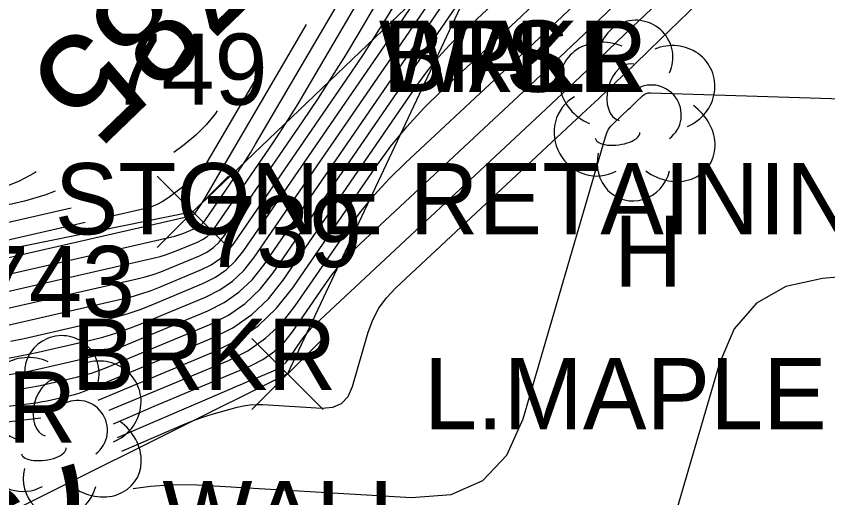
# Model space of a CAD drawing. Extents: x 1650836 to 1652450, y 332578 to 333908.
# Drawn here: x 1652100.04 to 1652122.81, y 332713.58 to 332727.09 of the extents above; entities that cross this region are included whole.
import ezdxf

# ---------------------------------------------------------------- set-up
doc = ezdxf.new("R2010")
doc.units = 0
for name, color, linetype in [('L_A', 7, 'Continuous'), ('L_C', 7, 'Continuous'), ('L_I', 7, 'Continuous'), ('L_TIC', 7, 'Continuous'), ('LAWE', 7, 'Continuous'), ('LSOGCMA', 7, 'Continuous'), ('LSOGCMA_T', 7, 'Continuous'), ('LSOGCMI', 7, 'Continuous'), ('LTD', 7, 'Continuous'), ('LW', 7, 'Continuous')]:
    doc.layers.add(name, color=color, linetype=linetype)

msp = doc.modelspace()

# ---------------------------------------------------------------- linework, layer by layer
at = {"layer": 'L_TIC'}
for points in [[(1652104.001, 332720.607), (1652106.001, 332722.607)], [(1652106.001, 332720.607), (1652104.001, 332722.607)], [(1652106.656, 332716.052), (1652108.656, 332718.052)], [(1652108.656, 332716.052), (1652106.656, 332718.052)]]:
    msp.add_lwpolyline(points, dxfattribs=at)
at = {"layer": 'LAWE'}
msp.add_lwpolyline([(1652113.729, 332729.971), (1652105.001, 332721.607), (1652097.708, 332720.127), (1652089.433, 332715.148), (1652085.656, 332707.437), (1652080.101, 332708.542), (1652073.451, 332709.446), (1652072.158, 332720.813), (1652060.852, 332721.144), (1652052.615, 332711.419), (1652043.802, 332704.554), (1652032.724, 332702.068), (1652025.188, 332702.458), (1652014.024, 332714.079), (1651995.915, 332712.612)], dxfattribs=at)
at = {"layer": 'LSOGCMA'}
for points in [[(1652099.883, 332717.97), (1652100.268, 332718.052), (1652102.456, 332718.552), (1652102.824, 332718.644), (1652103.187, 332718.752), (1652103.545, 332718.875), (1652103.898, 332719.014), (1652105.3, 332719.599), (1652105.634, 332719.766), (1652105.933, 332719.975), (1652106.199, 332720.225), (1652106.431, 332720.518), (1652110.895, 332727.02), (1652111.128, 332727.366)], [(1652103.328, 332713.835), (1652103.812, 332713.907), (1652104.464, 332713.95), (1652105.123, 332713.938), (1652111.133, 332713.584), (1652112.245, 332713.668), (1652113.137, 332714.064), (1652113.809, 332714.772), (1652114.262, 332715.791), (1652116.57, 332723.71), (1652116.61, 332723.818), (1652116.662, 332723.919), (1652116.728, 332724.011), (1652116.807, 332724.095), (1652117.224, 332724.484), (1652117.273, 332724.53), (1652117.322, 332724.576), (1652117.37, 332724.622), (1652117.418, 332724.669), (1652117.611, 332724.856), (1652117.661, 332724.897), (1652117.717, 332724.925), (1652117.776, 332724.941), (1652117.841, 332724.945), (1652137.858, 332724.319)]]:
    msp.add_lwpolyline(points, dxfattribs=at)
at = {"layer": 'LSOGCMI'}
for points in [[(1652102.653, 332716.037), (1652105.978, 332717.425), (1652106.537, 332717.705), (1652107.039, 332718.055), (1652107.485, 332718.474), (1652107.873, 332718.964), (1652109.314, 332721.063), (1652109.687, 332721.576), (1652110.087, 332722.067), (1652110.512, 332722.535), (1652110.964, 332722.98), (1652114.164, 332725.966), (1652114.851, 332726.61), (1652115.534, 332727.257), (1652116.214, 332727.908), (1652116.892, 332728.562), (1652127.02, 332738.398)], [(1652102.77, 332715.656), (1652103.532, 332715.984), (1652103.912, 332716.147), (1652104.293, 332716.309), (1652104.674, 332716.47), (1652105.055, 332716.63), (1652106.619, 332717.282), (1652106.964, 332717.455), (1652107.274, 332717.672), (1652107.55, 332717.931), (1652107.79, 332718.234), (1652108.681, 332719.531), (1652108.911, 332719.849), (1652109.158, 332720.152), (1652109.422, 332720.441), (1652109.701, 332720.717), (1652114.271, 332724.981), (1652115.127, 332725.784), (1652115.978, 332726.59), (1652116.825, 332727.401), (1652117.669, 332728.216), (1652125.846, 332736.157)], [(1652102.339, 332716.315), (1652105.587, 332717.671), (1652106.241, 332717.998), (1652106.828, 332718.408), (1652107.349, 332718.899), (1652107.804, 332719.472), (1652110.138, 332722.873), (1652110.555, 332723.445), (1652111.001, 332723.993), (1652111.476, 332724.515), (1652111.98, 332725.012), (1652114.057, 332726.95), (1652114.575, 332727.436), (1652115.09, 332727.924), (1652115.603, 332728.415), (1652116.114, 332728.909), (1652123.29, 332735.877)], [(1652102.888, 332715.27), (1652106.078, 332716.644), (1652106.224, 332716.706), (1652106.369, 332716.768), (1652106.515, 332716.829), (1652106.661, 332716.89), (1652107.259, 332717.14), (1652107.391, 332717.206), (1652107.51, 332717.289), (1652107.615, 332717.388), (1652107.707, 332717.504), (1652108.048, 332718), (1652108.136, 332718.122), (1652108.23, 332718.238), (1652108.331, 332718.348), (1652108.438, 332718.454), (1652114.602, 332724.206), (1652115.515, 332725.062), (1652116.423, 332725.922), (1652117.327, 332726.787), (1652118.226, 332727.656), (1652121.816, 332731.142), (1652122.758, 332731.9), (1652123.787, 332732.43)], [(1652098.438, 332719.535), (1652104.411, 332720.898), (1652104.496, 332720.92), (1652104.58, 332720.945), (1652104.664, 332720.973), (1652104.745, 332721.006), (1652105.071, 332721.141), (1652105.148, 332721.18), (1652105.218, 332721.229), (1652105.279, 332721.287), (1652105.333, 332721.355), (1652106.167, 332722.57), (1652106.321, 332722.798), (1652106.47, 332723.028), (1652106.616, 332723.262), (1652106.757, 332723.498), (1652110.655, 332730.155)], [(1652098.896, 332719.164), (1652103.922, 332720.312), (1652104.078, 332720.351), (1652104.232, 332720.397), (1652104.384, 332720.449), (1652104.534, 332720.508), (1652105.128, 332720.756), (1652105.27, 332720.827), (1652105.397, 332720.915), (1652105.509, 332721.021), (1652105.608, 332721.145), (1652107.132, 332723.366), (1652107.413, 332723.783), (1652107.686, 332724.204), (1652107.951, 332724.631), (1652108.209, 332725.062), (1652111.173, 332730.124)], [(1652099.353, 332718.794), (1652103.434, 332719.725), (1652103.66, 332719.782), (1652103.884, 332719.848), (1652104.104, 332719.924), (1652104.322, 332720.01), (1652105.185, 332720.37), (1652105.391, 332720.473), (1652105.576, 332720.602), (1652105.739, 332720.756), (1652105.882, 332720.936), (1652108.097, 332724.162), (1652108.505, 332724.768), (1652108.901, 332725.38), (1652109.287, 332726), (1652109.661, 332726.626), (1652111.691, 332730.093)], [(1652099.838, 332717.041), (1652100.137, 332717.089), (1652100.434, 332717.144), (1652100.73, 332717.208), (1652101.913, 332717.478), (1652102.206, 332717.552), (1652102.496, 332717.637), (1652102.782, 332717.736), (1652103.064, 332717.846), (1652105.415, 332718.828), (1652105.876, 332719.059), (1652106.291, 332719.348), (1652106.659, 332719.695), (1652106.98, 332720.099), (1652113.648, 332729.812)], [(1652099.816, 332717.495), (1652100.197, 332717.567), (1652100.577, 332717.648), (1652102.093, 332717.994), (1652102.469, 332718.088), (1652102.84, 332718.199), (1652103.207, 332718.325), (1652103.568, 332718.466), (1652105.357, 332719.213), (1652105.755, 332719.413), (1652106.112, 332719.661), (1652106.429, 332719.96), (1652106.706, 332720.309), (1652112.362, 332728.548)], [(1652095.776, 332715.674), (1652100.517, 332716.238), (1652100.648, 332716.255), (1652100.778, 332716.276), (1652100.908, 332716.3), (1652101.037, 332716.328), (1652101.553, 332716.446), (1652101.681, 332716.478), (1652101.808, 332716.515), (1652101.932, 332716.558), (1652102.055, 332716.606), (1652105.529, 332718.056), (1652106.119, 332718.352), (1652106.649, 332718.721), (1652107.119, 332719.164), (1652107.529, 332719.681), (1652111.308, 332725.186), (1652111.589, 332725.572), (1652111.89, 332725.941), (1652112.21, 332726.293), (1652112.55, 332726.628), (1652113.95, 332727.935)], [(1652103.006, 332714.884), (1652104.85, 332715.678), (1652105.019, 332715.747), (1652105.19, 332715.811), (1652105.362, 332715.868), (1652105.537, 332715.92), (1652106.241, 332716.117), (1652106.418, 332716.158), (1652106.596, 332716.185), (1652106.776, 332716.197), (1652106.957, 332716.193), (1652108.614, 332716.096), (1652108.921, 332716.119), (1652109.167, 332716.228), (1652109.352, 332716.423), (1652109.477, 332716.704), (1652109.92, 332718.226), (1652110.047, 332718.575), (1652110.216, 332718.897), (1652110.428, 332719.193), (1652110.682, 332719.464), (1652115.913, 332724.345), (1652116.394, 332724.796), (1652116.872, 332725.249), (1652117.348, 332725.705), (1652117.822, 332726.163), (1652119.713, 332727.999)], [(1652099.811, 332718.423), (1652102.945, 332719.139), (1652103.242, 332719.213), (1652103.535, 332719.3), (1652103.825, 332719.4), (1652104.11, 332719.512), (1652105.243, 332719.984), (1652105.512, 332720.12), (1652105.754, 332720.288), (1652105.969, 332720.491), (1652106.157, 332720.727), (1652109.427, 332725.491), (1652109.782, 332726.017), (1652110.126, 332726.55), (1652110.462, 332727.088), (1652110.787, 332727.633)], [(1652100.027, 332716.62), (1652100.243, 332716.648), (1652100.457, 332716.682), (1652100.671, 332716.722), (1652100.884, 332716.768), (1652101.733, 332716.962), (1652101.944, 332717.015), (1652102.152, 332717.076), (1652102.357, 332717.147), (1652102.559, 332717.226), (1652105.472, 332718.442), (1652105.998, 332718.705), (1652106.47, 332719.035), (1652106.889, 332719.43), (1652107.255, 332719.89), (1652112.478, 332727.499)], [(1652097.981, 332719.905), (1652104.9, 332721.485), (1652104.914, 332721.489), (1652104.929, 332721.493), (1652104.943, 332721.498), (1652104.957, 332721.504), (1652105.013, 332721.527), (1652105.027, 332721.534), (1652105.039, 332721.542), (1652105.049, 332721.552), (1652105.059, 332721.564), (1652105.203, 332721.773), (1652105.229, 332721.813), (1652105.255, 332721.853), (1652105.28, 332721.893), (1652105.304, 332721.934), (1652108.191, 332726.864)], [(1652106.958, 332725.673), (1652105.382, 332722.982), (1652105.281, 332722.827), (1652105.165, 332722.685), (1652105.036, 332722.554), (1652104.893, 332722.437), (1652104.293, 332721.991), (1652104.139, 332721.888), (1652103.977, 332721.803), (1652103.807, 332721.735), (1652103.629, 332721.684), (1652102.575, 332721.442)], [(1652105.681, 332724.44), (1652105.634, 332724.368), (1652105.373, 332724.046), (1652105.08, 332723.751), (1652104.756, 332723.485), (1652104.469, 332723.271)], [(1652100.607, 332722.726), (1652100.55, 332722.688), (1652100.13, 332722.466), (1652099.689, 332722.29), (1652099.227, 332722.159), (1652097.338, 332721.726), (1652096.877, 332721.593), (1652096.441, 332721.411), (1652096.029, 332721.179), (1652095.641, 332720.899), (1652093.473, 332719.139), (1652093.05, 332718.795), (1652092.627, 332718.451), (1652092.205, 332718.107), (1652092.108, 332718.028)], [(1652101.133, 332722.181), (1652100.849, 332722.067), (1652100.279, 332721.906), (1652097.614, 332721.295), (1652097.207, 332721.177), (1652096.822, 332721.016), (1652096.458, 332720.811), (1652096.115, 332720.563), (1652094.785, 332719.484), (1652094.453, 332719.214), (1652094.12, 332718.943), (1652093.788, 332718.673), (1652093.456, 332718.402), (1652092.453, 332717.584)], [(1652101.586, 332721.711), (1652097.653, 332720.809), (1652097.416, 332720.74), (1652097.191, 332720.646), (1652096.978, 332720.526), (1652096.778, 332720.382), (1652096.001, 332719.751), (1652095.807, 332719.594), (1652095.613, 332719.436), (1652095.419, 332719.278), (1652095.226, 332719.12), (1652093.619, 332717.809), (1652093.284, 332717.541), (1652092.944, 332717.28), (1652092.782, 332717.161)], [(1652101.978, 332721.305), (1652097.692, 332720.322), (1652097.624, 332720.303), (1652097.559, 332720.276), (1652097.498, 332720.241), (1652097.441, 332720.2), (1652097.218, 332720.019), (1652097.162, 332719.973), (1652097.106, 332719.928), (1652097.05, 332719.883), (1652096.995, 332719.837), (1652096.533, 332719.461), (1652096.437, 332719.384), (1652096.339, 332719.309), (1652096.24, 332719.236), (1652096.139, 332719.165), (1652092.942, 332716.956)], [(1652142.69, 332720.107), (1652133.618, 332720.391), (1652132.294, 332720.413), (1652130.97, 332720.394), (1652129.648, 332720.336), (1652128.327, 332720.238), (1652122.662, 332719.733), (1652121.634, 332719.509), (1652120.809, 332719.038), (1652120.188, 332718.32), (1652119.769, 332717.355), (1652118.5, 332713.002), (1652118.081, 332712.058), (1652117.458, 332711.402), (1652116.632, 332711.036), (1652115.602, 332710.958), (1652104.001, 332711.64)], [(1652094.628, 332714.79), (1652094.648, 332714.803), (1652094.722, 332714.854), (1652095.018, 332715.059), (1652095.094, 332715.105), (1652095.174, 332715.141), (1652095.258, 332715.167), (1652095.345, 332715.182), (1652100.737, 332715.824)]]:
    msp.add_lwpolyline(points, dxfattribs=at)
at = {"layer": 'LTD'}
for p, q in [((1652117.373, 332724.5), (1652117.373, 332724.5)), ((1652117.373, 332724.5), (1652117.373, 332724.5)), ((1652101.275, 332715.647), (1652101.275, 332715.647)), ((1652101.275, 332715.647), (1652101.275, 332715.647))]:
    msp.add_line(p, q, dxfattribs=at)
for centre in [(1652117.419, 332725.934), (1652101.321, 332717.081)]:
    msp.add_arc(centre, 1.047, 335.5272, 180.9563, dxfattribs=at)
for centre, major_axis, ratio, start_param, end_param in [((1652116.581, 332725.166), (1.21, -0.512), 0.895232, 1.570796, 4.712389), ((1652118.414, 332725.083), (-1.141, -0.483), 0.949671, 1.570796, 4.712389), ((1652117.164, 332724.958), (-0.208, -0.792), 0.645439, 3.141593, 6.283185), ((1652117.873, 332724.333), (-0.5, 0.667), 0.989748, 3.141593, 6.283185), ((1652116.289, 332723.791), (0.584, -1.042), 0.959034, 3.141593, 6.283185), ((1652118.373, 332723.667), (-1.09, 0.792), 0.841452, 1.570796, 4.712389), ((1652116.914, 332723.75), (-0.625, -0.083), 0.423636, 0, 3.141593), ((1652117.373, 332723), (0.265, 1.061), 0.942809, 1.570796, 4.712389), ((1652100.483, 332716.314), (1.21, -0.512), 0.895232, 1.570796, 4.712389), ((1652102.316, 332716.23), (-1.141, -0.483), 0.949671, 1.570796, 4.712389), ((1652101.066, 332716.105), (-0.208, -0.792), 0.645439, 3.141593, 6.283185), ((1652101.775, 332715.48), (-0.5, 0.667), 0.989748, 3.141593, 6.283185), ((1652100.192, 332714.938), (0.584, -1.042), 0.959034, 3.141593, 6.283185), ((1652102.275, 332714.814), (-1.09, 0.792), 0.841452, 1.570796, 4.712389), ((1652100.817, 332714.897), (-0.625, -0.083), 0.423636, 0, 3.141593), ((1652101.275, 332714.147), (0.265, 1.061), 0.942809, 1.570796, 4.712389)]:
    msp.add_ellipse(centre, major_axis=major_axis, ratio=ratio, start_param=start_param, end_param=end_param, dxfattribs=at)
at = {"layer": 'LW'}
msp.add_lwpolyline([(1652113.729, 332729.971), (1652107.656, 332717.052), (1652097.986, 332712.237), (1652094.942, 332714.723), (1652087.881, 332709.509), (1652086.261, 332705.252), (1652079.661, 332707.671), (1652073.141, 332708.362), (1652066.208, 332710.013)], dxfattribs=at)

# ---------------------------------------------------------------- texts
at = {"layer": 'L_A'}
for s, p in [('TS', (1652112.138, 332724.971)), ('WALL', (1652110.217, 332724.971)), ('BRKR', (1652110.319, 332724.971)), ('H', (1652116.806, 332719.5)), ('BRKR', (1652101.592, 332716.607)), ('BRKR', (1652094.298, 332715.127)), ('WALL', (1652104.144, 332712.052))]:
    msp.add_text(s, height=2, dxfattribs=at).set_placement(p)
at = {"layer": 'L_C'}
for s, p in [('STONE RETAINING', (1652101.123, 332720.971)), ('L.MAPLE', (1652111.483, 332715.5))]:
    msp.add_text(s, height=2, dxfattribs=at).set_placement(p)
at = {"layer": 'L_I'}
for s, p in [('749', (1652102.632, 332724.607)), ('739', (1652105.286, 332720.052)), ('743', (1652098.913, 332718.647))]:
    msp.add_text(s, height=2, dxfattribs=at).set_placement(p)
at = {"layer": 'LSOGCMA_T'}
for s, rotation, p in [('785', 223.9854, (1652105.063, 332730.099)), ('795', 197.0503, (1652102.344, 332714.748))]:
    msp.add_text(s, height=3, rotation=rotation, dxfattribs=at).set_placement(p)

doc.saveas('drawing.dxf')
